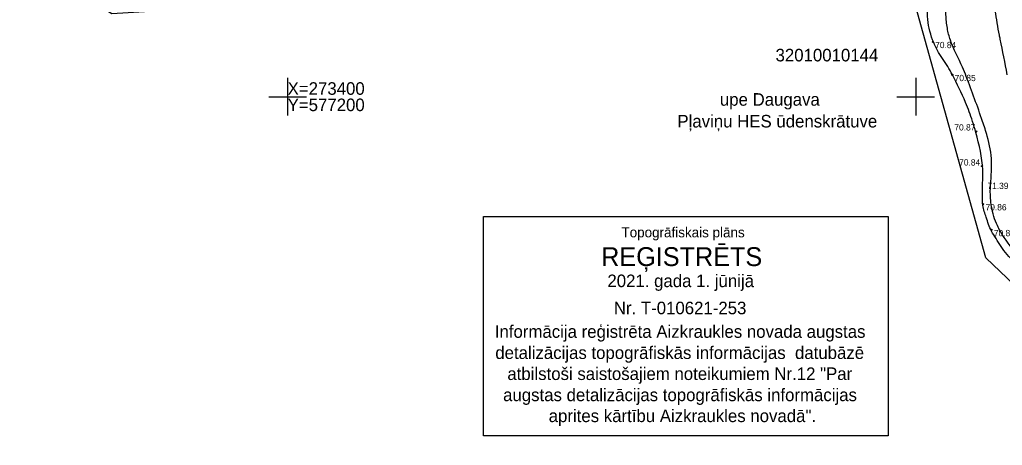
# Model space of a CAD drawing. Extents: x 576692 to 577659, y 273254 to 273799.
# Drawn here: x 577178.7 to 577256.9, y 273372.3 to 273406.1 of the extents above; entities that cross this region are included whole.
import ezdxf

# ---------------------------------------------------------------- set-up
doc = ezdxf.new("R2010")
doc.units = 0
for name, color, linetype in [('CELI_IELA_####_TKST_#', 7, 'Continuous'), ('CELI_TAKA_####_####_#', 7, 'Continuous'), ('CKOM_ELEM_####_####_#', 7, 'Continuous'), ('CKOM_ZEMJ_####_TKST_#', 7, 'Continuous'), ('DREN_VADP_####_####_#', 7, 'Continuous'), ('GEOD_SITP_####_TKST_#', 7, 'Continuous'), ('HIDG_HNOS_####_TKST_#', 7, 'Continuous'), ('HIDT_REZV_####_TKST_#', 7, 'Continuous'), ('RAMI_UZMR_####_####_#', 7, 'Continuous'), ('RELJ_ELEM_####_####_#', 7, 'Continuous')]:
    doc.layers.add(name, color=color, linetype=linetype)

msp = doc.modelspace()

# ---------------------------------------------------------------- linework, layer by layer
at = {"layer": 'CELI_TAKA_####_####_#'}
msp.add_lwpolyline([(577456.124, 273316.473), (577442.567, 273287.391), (577440.909, 273275.643), (577413.282, 273276.473), (577390.127, 273279.685), (577372.986, 273290.772), (577367.582, 273296.83), (577353.881, 273305.463), (577333.588, 273315.752), (577283.481, 273339.081), (577274.553, 273351.19), (577271.731, 273365.832), (577267.46, 273375.858), (577255.582, 273387.176), (577249.814, 273407.831), (577244.636, 273410.404), (577231.741, 273407.237), (577211.47, 273408.184), (577186.005, 273406.592), (577175.255, 273413.081)], dxfattribs=at)
at = {"layer": 'CKOM_ELEM_####_####_#'}
for p, q in [((577200, 273401.5), (577200, 273400)), ((577250, 273401.5), (577250, 273400)), ((577198.5, 273400), (577200, 273400)), ((577200, 273400), (577200, 273398.5)), ((577200, 273400), (577201.5, 273400)), ((577248.5, 273400), (577250, 273400)), ((577250, 273400), (577250, 273398.5)), ((577250, 273400), (577251.5, 273400))]:
    msp.add_line(p, q, dxfattribs=at)
at = {"layer": 'DREN_VADP_####_####_#'}
msp.add_spline([(577312.193, 273326.321), (577304.362, 273330.16), (577300.297, 273332.348), (577298.034, 273333.515), (577296.372, 273334.328), (577295.079, 273334.925), (577293.219, 273335.61), (577291.689, 273336.139), (577290.319, 273336.657), (577286.35, 273339.103), (577284.007, 273340.786), (577281.178, 273344.007), (577277.241, 273349.075), (577274.624, 273354.683), (577273.658, 273360.427), (577272.987, 273365.297), (577272.148, 273368.411), (577271.544, 273369.941), (577270.892, 273371.46), (577269.973, 273373.41), (577268.996, 273375.144), (577266.47, 273378.427), (577262.669, 273382.05), (577257.839, 273386.859), (577256.79, 273388.078), (577256.397, 273388.723), (577256.036, 273389.294), (577255.613, 273390.404), (577255.339, 273391.349), (577255.321, 273392.203), (577255.322, 273392.959), (577255.342, 273393.746), (577255.334, 273394.168), (577254.785, 273397.156), (577254.52, 273398.037), (577253.972, 273399.537), (577252.916, 273401.738), (577252.55, 273402.403), (577252.139, 273403.044), (577251.728, 273403.687), (577251.43, 273404.301), (577250.96, 273406.148), (577251.098, 273408.296), (577252.021, 273410.603), (577252.756, 273412.367), (577253.043, 273413.428), (577253.203, 273413.796), (577253.352, 273413.913)], degree=3, dxfattribs=at)
at = {"layer": 'GEOD_SITP_####_TKST_#'}
for points in [[(577257.291, 273401.751), (577256.733, 273404.568), (577256.666, 273404.896), (577256.488, 273405.863), (577256.335, 273406.834), (577256.2, 273407.808), (577256.073, 273408.783), (577256.041, 273409.216), (577256.043, 273409.434), (577256.058, 273409.65), (577256.175, 273410.139), (577256.359, 273410.586), (577257.151, 273412.155), (577257.218, 273412.252), (577257.297, 273412.341), (577257.376, 273412.431), (577257.445, 273412.528), (577257.463, 273412.572), (577257.552, 273413.071), (577257.605, 273413.574), (577257.658, 273414.078), (577257.748, 273414.574), (577257.813, 273414.781), (577258.063, 273415.317), (577258.335, 273415.841), (577258.608, 273416.363), (577258.866, 273416.893), (577259.134, 273417.539), (577259.159, 273417.633), (577259.283, 273418.489), (577260.018, 273420.675), (577260.702, 273421.996)], [(577312.51, 273326.886), (577310.756, 273327.78), (577309.348, 273328.48), (577305.36, 273330.413), (577304.966, 273330.57), (577304.605, 273330.707), (577304.304, 273330.841), (577303.983, 273330.992), (577302.223, 273331.895), (577300.48, 273332.828), (577298.74, 273333.768), (577296.99, 273334.689), (577296.546, 273334.91), (577295.956, 273335.166), (577294.622, 273335.71), (577293.277, 273336.222), (577291.922, 273336.704), (577290.559, 273337.161), (577290.369, 273337.173), (577290.214, 273337.242), (577289.916, 273337.527), (577286.638, 273339.807), (577284.621, 273341.075), (577284.412, 273341.24), (577284.068, 273341.6), (577281.743, 273344.298), (577281.048, 273345.132), (577277.739, 273349.506), (577277.335, 273350.183), (577276.823, 273351.176), (577276.341, 273352.186), (577275.863, 273353.197), (577275.359, 273354.192), (577275.131, 273354.533), (577274.998, 273354.887), (577274.906, 273355.575), (577274.241, 273359.989), (577274.053, 273361.525), (577273.553, 273364.747), (577273.35, 273365.447), (577272.977, 273366.625), (577271.338, 273371.372), (577271.065, 273371.944), (577270.847, 273372.378), (577270.081, 273373.915), (577269.676, 273374.671), (577269.23, 273375.406), (577269.011, 273375.692), (577266.726, 273378.556), (577266.308, 273379.077), (577263.441, 273381.906), (577262.858, 273382.459), (577262.238, 273383.085), (577259.175, 273386.242), (577258.061, 273387.496), (577256.746, 273389.274), (577256.502, 273389.74), (577256.039, 273391.247), (577255.953, 273391.917), (577256.029, 273394.05), (577256.042, 273394.812), (577255.699, 273396.848), (577255.322, 273398.037), (577254.023, 273401.602), (577253.725, 273402.338), (577252.758, 273404.502), (577252.519, 273405.446), (577252.524, 273408.641), (577252.948, 273410.408), (577253.599, 273412.031), (577253.842, 273412.369), (577254.378, 273412.927), (577254.962, 273413.438), (577255.54, 273413.96), (577256.056, 273414.555), (577256.166, 273414.814), (577256.256, 273415.418), (577256.276, 273415.48), (577256.562, 273416.112), (577257.514, 273418.718), (577257.619, 273419.1), (577257.632, 273419.161)]]:
    msp.add_spline(points, degree=3, dxfattribs=at)
at = {"layer": 'RAMI_UZMR_####_####_#'}
msp.add_lwpolyline([(577215.583, 273390.463), (577247.8, 273390.463), (577247.8, 273373.012), (577215.583, 273373.012)], close=True, dxfattribs=at)
at = {"layer": 'RELJ_ELEM_####_####_#'}
for centre in [(577251.364, 273404.362), (577252.916, 273401.738), (577254.816, 273397.238), (577255.285, 273394.468), (577255.374, 273391.45), (577256.036, 273389.4)]:
    msp.add_circle(centre, 0.05, dxfattribs=at)

# ---------------------------------------------------------------- texts
at = {"layer": 'CELI_IELA_####_TKST_#'}
msp.add_text('32010010144', height=1, dxfattribs=at).set_placement((577238.841, 273402.808))
at = {"layer": 'CKOM_ZEMJ_####_TKST_#'}
for s, p in [('X=273400', (577200, 273400.15)), ('Y=577200', (577200, 273398.85))]:
    msp.add_text(s, height=1, dxfattribs=at).set_placement(p)
at = {"layer": 'HIDG_HNOS_####_TKST_#'}
for s, p in [('upe Daugava', (577234.41, 273399.282)), ('Pļaviņu HES ūdenskrātuve', (577231.029, 273397.549))]:
    msp.add_text(s, height=1, dxfattribs=at).set_placement(p)
at = {"layer": 'HIDT_REZV_####_TKST_#'}
for s, p in [(' 70.84', (577251.364, 273403.862)), (' 70.85', (577252.916, 273401.238)), (' 70.87', (577252.891, 273397.311)), (' 70.84', (577253.275, 273394.522)), (' 71.39', (577255.526, 273392.655)), (' 70.86', (577255.374, 273390.95)), (' 70.86', (577256.036, 273388.9))]:
    msp.add_text(s, height=0.5, dxfattribs=at).set_placement(p)
at = {"layer": 'RAMI_UZMR_####_####_#'}
for s, height, rotation, p in [('Topogrāfiskais plāns', 0.8, 359.98642, (577226.575, 273388.808)), ('REĢISTRĒTS', 1.5, 359.98642, (577224.962, 273386.525)), ('2021. gada 1. jūnijā', 1, 359.98642, (577225.455, 273384.848)), ('Nr. T-010621-253', 1, 359.98642, (577225.965, 273382.69)), ('Informācija reģistrēta Aizkraukles novada augstas ', 1, 0, (577216.493, 273380.813)), ('detalizācijas topogrāfiskās informācijas  datubāzē ', 1, 0, (577216.531, 273379.13)), ('atbilstoši saistošajiem noteikumiem Nr.12 "Par ', 1, 0, (577217.49, 273377.457)), ('augstas detalizācijas topogrāfiskās informācijas ', 1, 0, (577217.152, 273375.773)), ('aprites kārtību Aizkraukles novadā".', 1, 0, (577220.781, 273374.107))]:
    msp.add_text(s, height=height, rotation=rotation, dxfattribs=at).set_placement(p)

doc.saveas('drawing.dxf')
